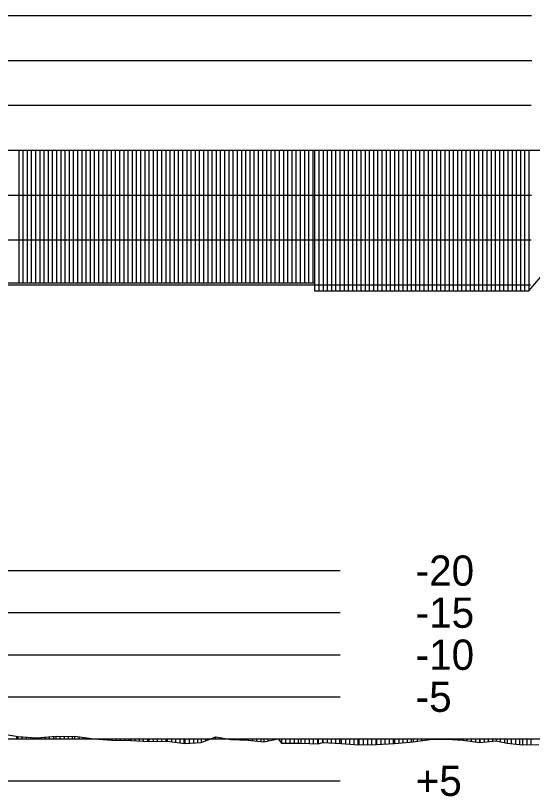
# Model space of a CAD drawing. Extents: x 2 to 10148, y 0 to 380.
# Drawn here: x 1338.69 to 1369.45, y 238.57 to 285 of the extents above; entities that cross this region are included whole.
import ezdxf

# ---------------------------------------------------------------- set-up
doc = ezdxf.new("R2010")
doc.units = 0
for name, color, linetype in [('POSUN_CARA', 7, 'Continuous'), ('POSUN_RASTR', 7, 'Continuous'), ('POSUN_TEXT', 7, 'Continuous'), ('ZRYCHL_CARA', 7, 'Continuous'), ('ZRYCHL_RASTR', 7, 'Continuous')]:
    doc.layers.add(name, color=color, linetype=linetype)

msp = doc.modelspace()

# ---------------------------------------------------------------- linework, layer by layer
at = {"layer": 'POSUN_CARA'}
for p, q in [((1337.756, 242.32), (1338.84, 242.14)), ((1338.756, 242), (1338.756, 242.154)), ((1338.84, 242.14), (1339.962, 242.062)), ((1338.84, 242), (1338.84, 242.14)), ((1339.09, 242), (1339.09, 242.123)), ((1339.34, 242), (1339.34, 242.106)), ((1339.59, 242), (1339.59, 242.088)), ((1339.84, 242), (1339.84, 242.071)), ((1339.962, 242.062), (1341.097, 242.159)), ((1339.962, 242), (1339.962, 242.062)), ((1340.212, 242), (1340.212, 242.084)), ((1340.462, 242), (1340.462, 242.105)), ((1340.712, 242), (1340.712, 242.126)), ((1340.962, 242), (1340.962, 242.148)), ((1341.097, 242.159), (1342.071, 242.135)), ((1341.097, 242), (1341.097, 242.159)), ((1341.347, 242), (1341.347, 242.153)), ((1341.597, 242), (1341.597, 242.147)), ((1341.847, 242), (1341.847, 242.14)), ((1342.071, 242.135), (1342.215, 242.147)), ((1342.071, 242), (1342.071, 242.135)), ((1342.215, 242.147), (1343.336, 241.995)), ((1342.215, 242), (1342.215, 242.147)), ((1342.465, 242), (1342.465, 242.113)), ((1342.715, 242), (1342.715, 242.079)), ((1342.965, 242), (1342.965, 242.045)), ((1343.215, 242), (1343.215, 242.011)), ((1343.336, 242), (1343.336, 241.995)), ((1343.336, 241.995), (1344.421, 241.909)), ((1343.586, 242), (1343.586, 241.975)), ((1343.836, 242), (1343.836, 241.955)), ((1344.086, 242), (1344.086, 241.935)), ((1344.336, 242), (1344.336, 241.916)), ((1344.421, 242), (1344.421, 241.909)), ((1344.421, 241.909), (1345.541, 241.891)), ((1344.671, 242), (1344.671, 241.905)), ((1344.921, 242), (1344.921, 241.901)), ((1345.171, 242), (1345.171, 241.897)), ((1345.421, 242), (1345.421, 241.893)), ((1345.541, 242), (1345.541, 241.891)), ((1345.541, 241.891), (1346.622, 241.835)), ((1345.791, 242), (1345.791, 241.878)), ((1346.041, 242), (1346.041, 241.865)), ((1346.291, 242), (1346.291, 241.852)), ((1346.541, 242), (1346.541, 241.839)), ((1346.622, 242), (1346.622, 241.835)), ((1346.872, 242), (1346.872, 241.839)), ((1347.122, 242), (1347.122, 241.843)), ((1347.372, 242), (1347.372, 241.848)), ((1347.622, 242), (1347.622, 241.852)), ((1347.708, 242), (1347.708, 241.853)), ((1347.958, 242), (1347.958, 241.822)), ((1348.208, 242), (1348.208, 241.79)), ((1348.458, 242), (1348.458, 241.758)), ((1348.708, 242), (1348.708, 241.726)), ((1348.768, 242), (1348.768, 241.718)), ((1349.018, 242), (1349.018, 241.736)), ((1349.268, 242), (1349.268, 241.754)), ((1349.518, 242), (1349.518, 241.772)), ((1349.74, 241.788), (1350.611, 242.114)), ((1349.74, 242), (1349.74, 241.788)), ((1349.99, 242), (1349.99, 241.881)), ((1350.24, 242), (1350.24, 241.975)), ((1350.49, 242), (1350.49, 242.069)), ((1350.611, 242.114), (1351.5, 241.952)), ((1350.611, 242), (1350.611, 242.114)), ((1350.861, 242), (1350.861, 242.069)), ((1351.111, 242), (1351.111, 242.023)), ((1351.361, 242), (1351.361, 241.977)), ((1351.5, 242), (1351.5, 241.952)), ((1351.5, 241.952), (1352.529, 241.915)), ((1351.75, 242), (1351.75, 241.943)), ((1352, 242), (1352, 241.934)), ((1352.25, 242), (1352.25, 241.925)), ((1352.5, 242), (1352.5, 241.916)), ((1352.529, 242), (1352.529, 241.915)), ((1352.529, 241.915), (1353.46, 241.811)), ((1352.779, 242), (1352.779, 241.887)), ((1353.029, 242), (1353.029, 241.859)), ((1353.279, 242), (1353.279, 241.831)), ((1353.46, 242), (1353.46, 241.811)), ((1353.46, 241.811), (1354.318, 241.998)), ((1353.71, 242), (1353.71, 241.865)), ((1353.96, 242), (1353.96, 241.92)), ((1354.21, 242), (1354.21, 241.974)), ((1354.318, 242), (1354.318, 241.998)), ((1354.318, 241.998), (1354.511, 241.743)), ((1354.511, 242), (1354.511, 241.743)), ((1354.761, 242), (1354.761, 241.742)), ((1355.011, 242), (1355.011, 241.74)), ((1355.261, 242), (1355.261, 241.738)), ((1355.511, 242), (1355.511, 241.736)), ((1355.658, 242), (1355.658, 241.735)), ((1355.908, 242), (1355.908, 241.726)), ((1356.158, 242), (1356.158, 241.716)), ((1356.408, 242), (1356.408, 241.707)), ((1356.658, 242), (1356.658, 241.697)), ((1356.7, 242), (1356.7, 241.695)), ((1356.95, 242), (1356.95, 241.779)), ((1356.974, 242), (1356.974, 241.786)), ((1357.224, 242), (1357.224, 241.773)), ((1357.474, 242), (1357.474, 241.759)), ((1357.724, 242), (1357.724, 241.746)), ((1357.974, 242), (1357.974, 241.732)), ((1358.064, 242), (1358.064, 241.727)), ((1358.314, 242), (1358.314, 241.708)), ((1358.564, 242), (1358.564, 241.688)), ((1358.814, 242), (1358.814, 241.668)), ((1359.064, 242), (1359.064, 241.648)), ((1359.124, 242), (1359.124, 241.644)), ((1359.374, 242), (1359.374, 241.649)), ((1359.624, 242), (1359.624, 241.654)), ((1359.874, 242), (1359.874, 241.659)), ((1360.124, 242), (1360.124, 241.664)), ((1360.168, 242), (1360.168, 241.665)), ((1360.418, 242), (1360.418, 241.677)), ((1360.668, 242), (1360.668, 241.689)), ((1360.918, 242), (1360.918, 241.701)), ((1361.168, 242), (1361.168, 241.713)), ((1361.241, 242), (1361.241, 241.716)), ((1361.491, 242), (1361.491, 241.737)), ((1361.741, 242), (1361.741, 241.758)), ((1361.991, 242), (1361.991, 241.779)), ((1362.241, 242), (1362.241, 241.8)), ((1362.343, 242), (1362.343, 241.809)), ((1362.343, 241.809), (1363.335, 241.95)), ((1362.593, 242), (1362.593, 241.844)), ((1362.843, 242), (1362.843, 241.88)), ((1363.093, 242), (1363.093, 241.915)), ((1363.335, 242), (1363.335, 241.95)), ((1363.335, 241.95), (1364.349, 241.968)), ((1363.585, 242), (1363.585, 241.954)), ((1363.835, 242), (1363.835, 241.959)), ((1364.085, 242), (1364.085, 241.963)), ((1364.335, 242), (1364.335, 241.968)), ((1364.349, 242), (1364.349, 241.968)), ((1364.349, 241.968), (1365.301, 241.924)), ((1364.599, 242), (1364.599, 241.957)), ((1364.849, 242), (1364.849, 241.945)), ((1365.099, 242), (1365.099, 241.933)), ((1365.301, 242), (1365.301, 241.924)), ((1365.301, 241.924), (1366.322, 241.77)), ((1365.551, 242), (1365.551, 241.886)), ((1365.801, 242), (1365.801, 241.848)), ((1366.051, 242), (1366.051, 241.811)), ((1366.301, 242), (1366.301, 241.773)), ((1366.322, 242), (1366.322, 241.77)), ((1366.572, 242), (1366.572, 241.797)), ((1366.822, 242), (1366.822, 241.824)), ((1367.072, 242), (1367.072, 241.851)), ((1367.283, 242), (1367.283, 241.874)), ((1367.533, 242), (1367.533, 241.825)), ((1367.783, 242), (1367.783, 241.776)), ((1367.936, 242), (1367.936, 241.746)), ((1368.186, 242), (1368.186, 241.718)), ((1368.436, 242), (1368.436, 241.691)), ((1368.686, 242), (1368.686, 241.663)), ((1368.863, 242), (1368.863, 241.644)), ((1369.113, 242), (1369.113, 241.646)), ((1369.363, 242), (1369.363, 241.648)), ((1346.622, 241.835), (1347.708, 241.853)), ((1347.708, 241.853), (1348.768, 241.718)), ((1348.768, 241.718), (1349.74, 241.788)), ((1354.511, 241.743), (1355.658, 241.735)), ((1355.658, 241.735), (1356.7, 241.695)), ((1356.7, 241.695), (1356.974, 241.786)), ((1356.974, 241.786), (1358.064, 241.727)), ((1358.064, 241.727), (1359.124, 241.644)), ((1359.124, 241.644), (1360.168, 241.665)), ((1360.168, 241.665), (1361.241, 241.716)), ((1361.241, 241.716), (1362.343, 241.809)), ((1366.322, 241.77), (1367.283, 241.874)), ((1367.283, 241.874), (1367.936, 241.746)), ((1367.936, 241.746), (1368.863, 241.644)), ((1368.863, 241.644), (1369.83, 241.652))]:
    msp.add_line(p, q, dxfattribs=at)
at = {"layer": 'POSUN_RASTR'}
for p, q in [((1245.39, 252), (1358, 252)), ((1245.39, 249.5), (1358, 249.5)), ((1245.39, 247), (1358, 247)), ((1245.39, 244.5), (1358, 244.5)), ((1245.39, 242), (1850.829, 242)), ((1245.39, 239.5), (1358, 239.5))]:
    msp.add_line(p, q, dxfattribs=at)
at = {"layer": 'ZRYCHL_CARA'}
for p, q in [((1245.39, 277), (1850.829, 277)), ((1338.874, 277), (1338.874, 269.102)), ((1339.124, 277), (1339.124, 269.102)), ((1339.374, 277), (1339.374, 269.102)), ((1339.624, 277), (1339.624, 269.102)), ((1339.874, 277), (1339.874, 269.102)), ((1340.124, 277), (1340.124, 269.102)), ((1340.374, 277), (1340.374, 269.102)), ((1340.624, 277), (1340.624, 269.102)), ((1340.874, 277), (1340.874, 269.102)), ((1341.124, 277), (1341.124, 269.102)), ((1341.374, 277), (1341.374, 269.102)), ((1341.624, 277), (1341.624, 269.102)), ((1341.874, 277), (1341.874, 269.102)), ((1342.124, 277), (1342.124, 269.102)), ((1342.374, 277), (1342.374, 269.102)), ((1342.624, 277), (1342.624, 269.102)), ((1342.874, 277), (1342.874, 269.102)), ((1343.124, 277), (1343.124, 269.102)), ((1343.374, 277), (1343.374, 269.102)), ((1343.624, 277), (1343.624, 269.102)), ((1343.874, 277), (1343.874, 269.102)), ((1344.124, 277), (1344.124, 269.102)), ((1344.374, 277), (1344.374, 269.102)), ((1344.624, 277), (1344.624, 269.102)), ((1344.874, 277), (1344.874, 269.102)), ((1345.124, 277), (1345.124, 269.102)), ((1345.374, 277), (1345.374, 269.102)), ((1345.624, 277), (1345.624, 269.102)), ((1345.874, 277), (1345.874, 269.102)), ((1346.124, 277), (1346.124, 269.102)), ((1346.374, 277), (1346.374, 269.102)), ((1346.624, 277), (1346.624, 269.102)), ((1346.874, 277), (1346.874, 269.102)), ((1347.124, 277), (1347.124, 269.102)), ((1347.374, 277), (1347.374, 269.102)), ((1347.624, 277), (1347.624, 269.102)), ((1347.874, 277), (1347.874, 269.102)), ((1348.124, 277), (1348.124, 269.102)), ((1348.374, 277), (1348.374, 269.102)), ((1348.624, 277), (1348.624, 269.102)), ((1348.874, 277), (1348.874, 269.102)), ((1349.124, 277), (1349.124, 269.102)), ((1349.374, 277), (1349.374, 269.102)), ((1349.624, 277), (1349.624, 269.102)), ((1349.874, 277), (1349.874, 269.102)), ((1350.124, 277), (1350.124, 269.102)), ((1350.374, 277), (1350.374, 269.102)), ((1350.624, 277), (1350.624, 269.102)), ((1350.874, 277), (1350.874, 269.102)), ((1351.124, 277), (1351.124, 269.102)), ((1351.374, 277), (1351.374, 269.102)), ((1351.624, 277), (1351.624, 269.102)), ((1351.874, 277), (1351.874, 269.102)), ((1352.124, 277), (1352.124, 269.102)), ((1352.374, 277), (1352.374, 269.102)), ((1352.624, 277), (1352.624, 269.102)), ((1352.874, 277), (1352.874, 269.102)), ((1353.124, 277), (1353.124, 269.102)), ((1353.374, 277), (1353.374, 269.102)), ((1353.624, 277), (1353.624, 269.102)), ((1353.874, 277), (1353.874, 269.102)), ((1354.124, 277), (1354.124, 269.102)), ((1354.374, 277), (1354.374, 269.102)), ((1354.624, 277), (1354.624, 269.102)), ((1354.874, 277), (1354.874, 269.102)), ((1355.124, 277), (1355.124, 269.102)), ((1355.374, 277), (1355.374, 269.102)), ((1355.624, 277), (1355.624, 269.102)), ((1355.874, 277), (1355.874, 269.102)), ((1356.124, 277), (1356.124, 269.102)), ((1356.374, 277), (1356.374, 269.102)), ((1356.486, 277), (1356.486, 268.639)), ((1356.736, 277), (1356.736, 268.639)), ((1356.986, 277), (1356.986, 268.639)), ((1357.236, 277), (1357.236, 268.639)), ((1357.486, 277), (1357.486, 268.639)), ((1357.736, 277), (1357.736, 268.639)), ((1357.986, 277), (1357.986, 268.639)), ((1358.236, 277), (1358.236, 268.639)), ((1358.486, 277), (1358.486, 268.639)), ((1358.736, 277), (1358.736, 268.639)), ((1358.986, 277), (1358.986, 268.639)), ((1359.236, 277), (1359.236, 268.639)), ((1359.486, 277), (1359.486, 268.639)), ((1359.736, 277), (1359.736, 268.639)), ((1359.986, 277), (1359.986, 268.639)), ((1360.236, 277), (1360.236, 268.639)), ((1360.486, 277), (1360.486, 268.639)), ((1360.736, 277), (1360.736, 268.639)), ((1360.986, 277), (1360.986, 268.639)), ((1361.236, 277), (1361.236, 268.639)), ((1361.486, 277), (1361.486, 268.639)), ((1361.736, 277), (1361.736, 268.639)), ((1361.986, 277), (1361.986, 268.639)), ((1362.236, 277), (1362.236, 268.639)), ((1362.486, 277), (1362.486, 268.639)), ((1362.736, 277), (1362.736, 268.639)), ((1362.986, 277), (1362.986, 268.639)), ((1363.236, 277), (1363.236, 268.639)), ((1363.486, 277), (1363.486, 268.639)), ((1363.736, 277), (1363.736, 268.639)), ((1363.986, 277), (1363.986, 268.639)), ((1364.236, 277), (1364.236, 268.639)), ((1364.486, 277), (1364.486, 268.639)), ((1364.736, 277), (1364.736, 268.639)), ((1364.986, 277), (1364.986, 268.639)), ((1365.236, 277), (1365.236, 268.639)), ((1365.486, 277), (1365.486, 268.639)), ((1365.736, 277), (1365.736, 268.639)), ((1365.986, 277), (1365.986, 268.639)), ((1366.236, 277), (1366.236, 268.639)), ((1366.486, 277), (1366.486, 268.639)), ((1366.736, 277), (1366.736, 268.639)), ((1366.986, 277), (1366.986, 268.639)), ((1367.236, 277), (1367.236, 268.639)), ((1367.486, 277), (1367.486, 268.639)), ((1367.736, 277), (1367.736, 268.639)), ((1367.986, 277), (1367.986, 268.639)), ((1368.236, 277), (1368.236, 268.639)), ((1368.486, 277), (1368.486, 268.639)), ((1368.736, 277), (1368.736, 268.639)), ((1368.986, 277), (1368.986, 268.639)), ((1369.226, 277), (1369.226, 268.639)), ((1369.226, 268.639), (1376.436, 277)), ((1306.124, 269.102), (1356.486, 269.102)), ((1356.486, 269.102), (1356.486, 268.639)), ((1356.486, 268.639), (1369.226, 268.639))]:
    msp.add_line(p, q, dxfattribs=at)
at = {"layer": 'ZRYCHL_RASTR'}
for p, q in [((1245.39, 285), (1369.392, 285)), ((1245.39, 282.333), (1369.417, 282.333)), ((1245.39, 279.667), (1369.367, 279.667)), ((1245.39, 274.333), (1369.392, 274.333)), ((1245.39, 271.667), (1369.367, 271.667)), ((1245.39, 269), (1369.342, 269))]:
    msp.add_line(p, q, dxfattribs=at)

# ---------------------------------------------------------------- texts
at = {"layer": 'POSUN_TEXT'}
for s, p in [('-20', (1362.5, 251.1)), ('-15', (1362.5, 248.6)), ('-10', (1362.5, 246.1)), ('-5', (1362.5, 243.6)), ('+5', (1362.5, 238.6))]:
    msp.add_text(s, height=1.8, dxfattribs=at).set_placement(p)

doc.saveas('drawing.dxf')
